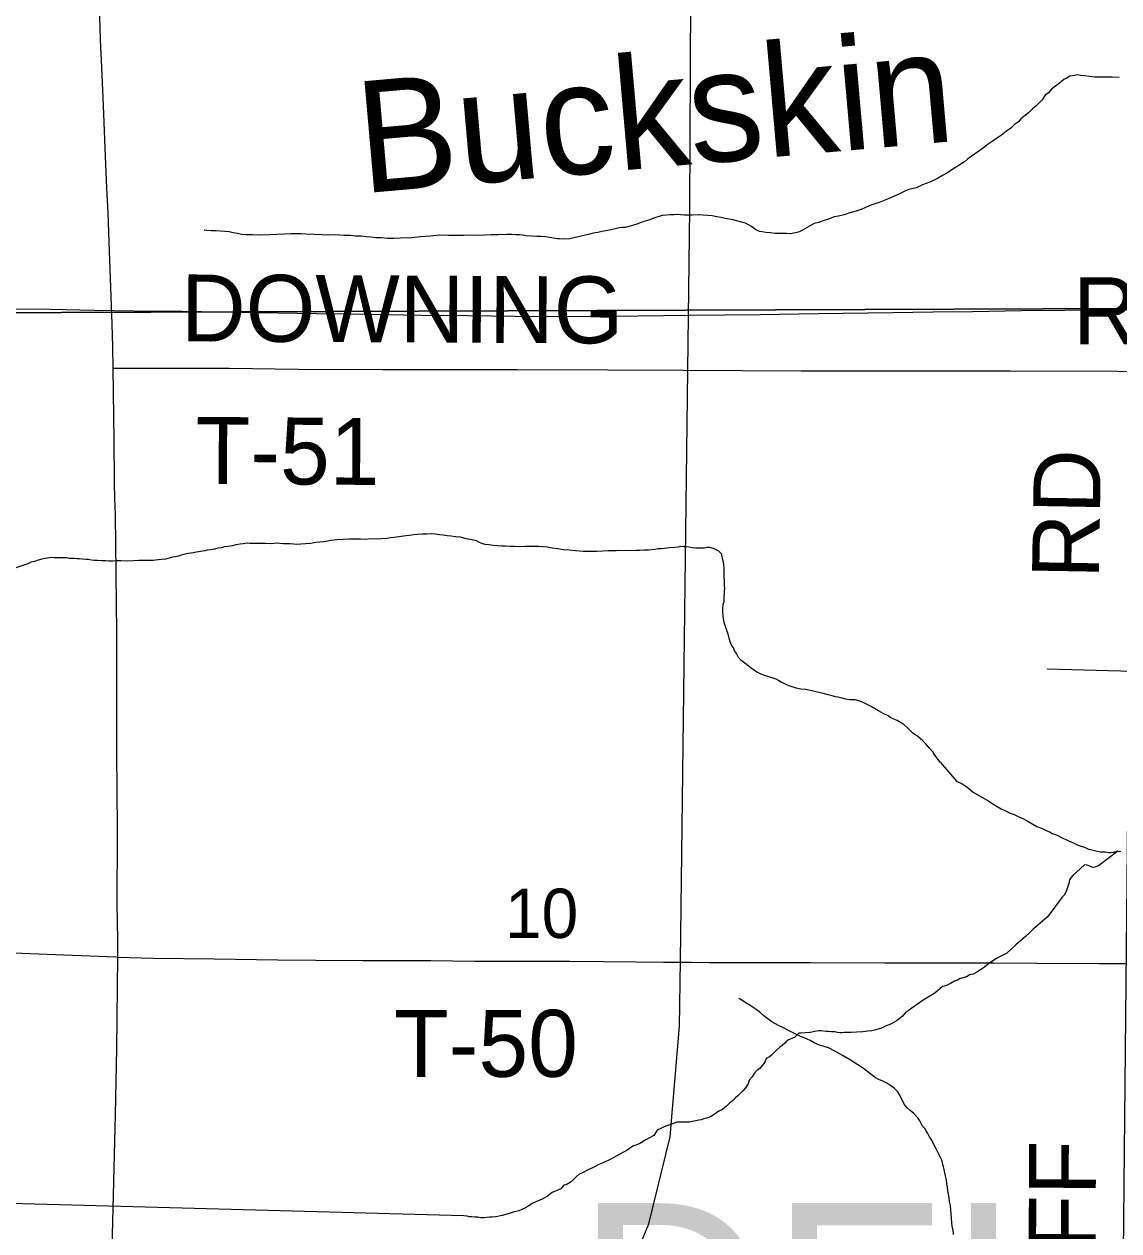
# Model space of a CAD drawing. Extents: x 2.4 to 73.1, y 4.5 to 25.6.
# Drawn here: x 44.625 to 45.09, y 23.734 to 24.246 of the extents above; entities that cross this region are included whole.
import ezdxf

# ---------------------------------------------------------------- set-up
doc = ezdxf.new("R2010")
doc.units = 0
for name, color, linetype in [('GM_X_County_Road', 7, 'Continuous'), ('GM_X_Minor_River', 7, 'Continuous'), ('GM_X_Minor_River_Text', 7, 'Continuous'), ('GM_X_Rail_Line', 7, 'Continuous'), ('GM_X_Section', 7, 'Continuous'), ('GM_X_Section_Text', 7, 'Continuous'), ('GM_X_Township_Road', 7, 'Continuous'), ('GM_X_Township_Road_Text', 7, 'Continuous'), ('GM_X_Township_Text', 7, 'Continuous')]:
    doc.layers.add(name, color=color, linetype=linetype)

msp = doc.modelspace()

# ---------------------------------------------------------------- linework, layer by layer
at = {"layer": 'GM_X_County_Road'}
msp.add_lwpolyline([(44.60237, 24.12569), (44.61492, 24.12563), (44.63637, 24.12538), (44.65494, 24.12494), (44.67157, 24.12476), (44.692, 24.12458), (44.74919, 24.12364), (44.76069, 24.1234), (44.77157, 24.12326), (44.79364, 24.12288), (44.81322, 24.12269), (44.84369, 24.12237), (44.87478, 24.12247), (44.90742, 24.12286), (44.93753, 24.12312), (44.96213, 24.12364), (44.99383, 24.12403), (45.01093, 24.12428), (45.02772, 24.12449), (45.04854, 24.12484), (45.06688, 24.12498), (45.08615, 24.12522), (45.09393, 24.12521)], dxfattribs=at)
at = {"layer": 'GM_X_Minor_River'}
for points in [[(45.08988, 24.22378), (45.08703, 24.22383), (45.07961, 24.22395), (45.07733, 24.22417), (45.07525, 24.2244), (45.07354, 24.22461), (45.07221, 24.22483), (45.07011, 24.22448), (45.06897, 24.22431), (45.06743, 24.22338), (45.06647, 24.22283), (45.06551, 24.22208), (45.06397, 24.22097), (45.06243, 24.21985), (45.06127, 24.21873), (45.05992, 24.21723), (45.05857, 24.21631), (45.05721, 24.21424), (45.05566, 24.21274), (45.0545, 24.21162), (45.05315, 24.2105), (45.05141, 24.20882), (45.04814, 24.20622), (45.04717, 24.2049), (45.04544, 24.20379), (45.04389, 24.20229), (45.04216, 24.20099), (45.04004, 24.19932), (45.03792, 24.19783), (45.036, 24.19653), (45.03427, 24.19542), (45.03235, 24.19393), (45.03042, 24.19244), (45.0285, 24.19114), (45.02715, 24.19021), (45.02561, 24.1891), (45.02426, 24.18798), (45.02292, 24.18705), (45.02138, 24.18613), (45.02042, 24.18557), (45.01927, 24.18483), (45.01753, 24.18353), (45.01523, 24.18224), (45.01274, 24.18095), (45.00948, 24.17929), (45.00642, 24.1782), (45.00373, 24.17691), (45.00068, 24.1762), (44.99896, 24.17547), (44.99666, 24.17437), (44.99378, 24.17308), (44.99091, 24.1718), (44.98804, 24.17071), (44.98574, 24.16998), (44.98383, 24.16925), (44.9823, 24.16852), (44.98038, 24.16779), (44.97828, 24.16706), (44.97522, 24.16616), (44.97312, 24.16544), (44.97083, 24.1649), (44.96892, 24.16455), (44.96701, 24.16382), (44.96471, 24.1631), (44.96223, 24.16219), (44.96051, 24.16184), (44.95456, 24.15832), (44.95264, 24.15779), (44.95169, 24.15761), (44.95036, 24.15744), (44.94865, 24.15747), (44.94617, 24.15751), (44.94389, 24.15755), (44.9418, 24.15777), (44.93991, 24.15799), (44.93839, 24.1582), (44.93725, 24.15841), (44.93555, 24.1592), (44.93386, 24.16055), (44.93254, 24.16115), (44.93122, 24.16193), (44.92914, 24.16253), (44.92762, 24.16293), (44.92611, 24.16334), (44.9244, 24.16355), (44.92269, 24.16396), (44.92099, 24.16437), (44.91909, 24.16459)], [(44.91909, 24.16459), (44.91719, 24.165), (44.9153, 24.16522), (44.9132, 24.16525), (44.91131, 24.16547), (44.90864, 24.16533), (44.90674, 24.16536), (44.90522, 24.16538), (44.9037, 24.1654), (44.90237, 24.16562), (44.90084, 24.16545), (44.89913, 24.16548), (44.89761, 24.16531), (44.89608, 24.16515), (44.89456, 24.16479), (44.89265, 24.16425), (44.89073, 24.16333), (44.88767, 24.16243), (44.88519, 24.16152), (44.88232, 24.16062), (44.88022, 24.16008), (44.87908, 24.1601), (44.87774, 24.15993), (44.87278, 24.15887), (44.8703, 24.15834), (44.86858, 24.15799), (44.86667, 24.15764), (44.86457, 24.1571), (44.86209, 24.15657), (44.85961, 24.15604), (44.85675, 24.15533), (44.85408, 24.15518), (44.85237, 24.15521), (44.85142, 24.15522), (44.85047, 24.15543), (44.84801, 24.15585), (44.84649, 24.15606), (44.84459, 24.15628), (44.84269, 24.15631), (44.84041, 24.15635), (44.83813, 24.15657), (44.83642, 24.15679), (44.83528, 24.157), (44.83376, 24.15702), (44.83205, 24.15705), (44.82977, 24.15709), (44.82615, 24.15696), (44.8233, 24.157), (44.82044, 24.15686), (44.81759, 24.15671), (44.81474, 24.15676), (44.81169, 24.15662), (44.80865, 24.15667), (44.80523, 24.15672), (44.80142, 24.15678), (44.79742, 24.15647), (44.79323, 24.15615), (44.78942, 24.15564), (44.78486, 24.15553), (44.782, 24.15538), (44.77934, 24.15542), (44.77668, 24.15566), (44.7744, 24.15569), (44.77231, 24.15592), (44.77022, 24.15614), (44.76813, 24.15636), (44.76566, 24.1564), (44.76338, 24.15663), (44.76072, 24.15667), (44.75711, 24.15692), (44.75425, 24.15678), (44.7516, 24.15701), (44.74456, 24.15731), (44.74266, 24.15734), (44.74057, 24.15737), (44.73829, 24.15741), (44.73562, 24.15726), (44.73239, 24.15712), (44.72915, 24.15699), (44.72478, 24.15687), (44.72192, 24.15691), (44.71945, 24.15695), (44.71736, 24.15718), (44.71566, 24.15758), (44.71376, 24.1578), (44.71205, 24.15821), (44.71016, 24.15843), (44.70825, 24.15846), (44.70636, 24.15868), (44.70445, 24.15871), (44.70255, 24.15874), (44.7016, 24.15895), (44.7016, 24.15876), (44.70141, 24.15876)], [(44.71971, 24.02605), (44.718, 24.02589), (44.71667, 24.02572), (44.71495, 24.02537), (44.71342, 24.02501), (44.71151, 24.02466), (44.70999, 24.0245), (44.70865, 24.02414), (44.70732, 24.02397), (44.70579, 24.02362), (44.70407, 24.02326), (44.70274, 24.02309), (44.70179, 24.02292), (44.69988, 24.02257), (44.69816, 24.02222), (44.69683, 24.02205), (44.69473, 24.0217), (44.69378, 24.02153), (44.69282, 24.02135), (44.69167, 24.02099), (44.69053, 24.02063), (44.68919, 24.02027), (44.68805, 24.0201), (44.68652, 24.01974), (44.68499, 24.01939), (44.68347, 24.01922), (44.68213, 24.01905), (44.6808, 24.01888), (44.67985, 24.01871), (44.6789, 24.01872), (44.6768, 24.01876), (44.67547, 24.01878), (44.67376, 24.01881), (44.67148, 24.01865), (44.669, 24.0185), (44.66615, 24.01855), (44.66444, 24.01858), (44.66272, 24.01841), (44.66101, 24.01844), (44.65969, 24.01865), (44.65797, 24.01868), (44.65607, 24.01871), (44.65474, 24.01873), (44.6536, 24.01894), (44.65228, 24.01915), (44.65114, 24.01917), (44.64962, 24.01938), (44.64848, 24.0194), (44.64752, 24.01941), (44.64639, 24.01962), (44.64525, 24.01964), (44.6441, 24.01966), (44.64297, 24.01987), (44.64164, 24.01989), (44.64031, 24.01991), (44.63897, 24.01993), (44.63783, 24.01995), (44.63669, 24.01997), (44.63498, 24.01981), (44.63383, 24.01963), (44.6325, 24.01927), (44.63097, 24.01892), (44.62944, 24.01837), (44.62791, 24.01802), (44.62657, 24.01728), (44.62102, 24.01547)], [(44.91121, 24.02396), (44.91007, 24.02397), (44.90874, 24.02418), (44.90741, 24.02439), (44.90608, 24.02461), (44.90513, 24.02462), (44.9038, 24.02464), (44.90266, 24.02447), (44.90132, 24.0243), (44.89923, 24.02415), (44.89789, 24.02398), (44.89675, 24.02381), (44.89542, 24.02364), (44.89427, 24.02365), (44.89294, 24.02349), (44.89142, 24.02332), (44.89008, 24.02315), (44.88818, 24.02318), (44.88647, 24.02302), (44.88475, 24.02305), (44.88247, 24.02289), (44.87791, 24.02297), (44.87638, 24.0228), (44.87486, 24.02282), (44.87296, 24.02285), (44.87067, 24.0227), (44.8682, 24.02255), (44.86611, 24.02258), (44.86421, 24.02261), (44.86231, 24.02264), (44.85908, 24.02288), (44.85642, 24.02312), (44.85395, 24.02335), (44.85167, 24.02376), (44.8492, 24.02399), (44.84712, 24.0244), (44.84541, 24.02462), (44.8437, 24.02465), (44.8418, 24.02468), (44.8399, 24.02471), (44.8378, 24.02474), (44.83514, 24.0246), (44.83305, 24.02463), (44.83134, 24.02466), (44.82944, 24.02488), (44.82773, 24.0249), (44.82602, 24.02493), (44.82412, 24.02515), (44.82241, 24.02537), (44.8207, 24.02558), (44.81937, 24.02599), (44.81805, 24.02658), (44.81711, 24.02716), (44.81522, 24.02757), (44.81275, 24.02799), (44.81029, 24.0286), (44.8082, 24.02882), (44.8063, 24.02904), (44.80459, 24.02926), (44.80288, 24.02948), (44.80137, 24.02969), (44.79966, 24.02991), (44.79776, 24.03013), (44.79605, 24.02997), (44.79414, 24.03), (44.79205, 24.02984), (44.79034, 24.02968), (44.78862, 24.02933), (44.78709, 24.02916), (44.78214, 24.02848), (44.78061, 24.02831), (44.77909, 24.02815), (44.77661, 24.028), (44.77452, 24.02784), (44.77224, 24.02788), (44.77014, 24.02772), (44.76786, 24.02776), (44.76539, 24.0278), (44.76292, 24.02783), (44.76044, 24.02768), (44.75797, 24.02753), (44.7553, 24.0272), (44.75225, 24.02667), (44.74882, 24.02635), (44.74653, 24.02601), (44.74444, 24.02585), (44.74253, 24.02569), (44.74082, 24.02553), (44.73949, 24.02574), (44.73797, 24.02576), (44.73664, 24.02578), (44.73512, 24.02581), (44.7336, 24.02602), (44.73208, 24.02605), (44.73017, 24.02589), (44.72732, 24.02593), (44.72542, 24.02596), (44.7239, 24.02599), (44.72219, 24.02601), (44.72085, 24.02603), (44.71971, 24.02605)], [(45.01388, 23.93322), (45.01118, 23.9367), (45.011, 23.93746), (45.00932, 23.9392), (45.00783, 23.94093), (45.00652, 23.94228), (45.00539, 23.94325), (45.00427, 23.94422), (45.00332, 23.9448), (45.0022, 23.94558), (45.00126, 23.94655), (44.99995, 23.9479), (44.99864, 23.94906), (44.99732, 23.94984), (44.99562, 23.95081), (44.9943, 23.9514), (44.99298, 23.95199), (44.99185, 23.95277), (44.98977, 23.95375), (44.9877, 23.95493), (44.986, 23.9559), (44.98431, 23.95688), (44.98299, 23.95766), (44.98186, 23.95825), (44.98054, 23.95884), (44.9794, 23.95924), (44.97789, 23.95964), (44.97694, 23.95966), (44.97541, 23.95968), (44.9739, 23.9599), (44.97238, 23.9603), (44.97068, 23.96071), (44.96935, 23.96092), (44.96802, 23.96132), (44.96632, 23.96173), (44.9648, 23.96213), (44.9631, 23.96254), (44.96063, 23.96315), (44.95874, 23.96356), (44.95684, 23.96397), (44.95476, 23.96419), (44.95286, 23.9646), (44.95116, 23.9652), (44.94983, 23.9656), (44.94851, 23.96619), (44.94719, 23.96678), (44.94624, 23.96717), (44.9453, 23.96776), (44.94436, 23.96834), (44.94077, 23.96954), (44.93982, 23.96974), (44.93887, 23.97014), (44.93736, 23.97073), (44.93604, 23.97132), (44.93454, 23.97249), (44.93341, 23.97327), (44.93247, 23.97404), (44.93097, 23.9752), (44.92946, 23.97637), (44.92834, 23.97753), (44.92742, 23.97925), (44.92668, 23.9804), (44.92613, 23.98174), (44.92538, 23.98289), (44.92484, 23.98423), (44.92429, 23.98576), (44.92394, 23.98747), (44.92339, 23.989), (44.92285, 23.99072), (44.9223, 23.99244), (44.92195, 23.99396), (44.92178, 23.99529), (44.92161, 23.99663), (44.92164, 23.99815), (44.92186, 24.00004), (44.92226, 24.00136), (44.92228, 24.00269), (44.9223, 24.00383), (44.92231, 24.00478), (44.92233, 24.00592), (44.92254, 24.00687), (44.92236, 24.00801), (44.92238, 24.00915), (44.9224, 24.01029), (44.92223, 24.01124), (44.92225, 24.01257), (44.92226, 24.01352), (44.92229, 24.01523), (44.92212, 24.01675), (44.92195, 24.01808), (44.92159, 24.01942), (44.92142, 24.02056), (44.92106, 24.02152), (44.91993, 24.02268), (44.9188, 24.02326), (44.91767, 24.02385), (44.91616, 24.02426), (44.91501, 24.02427), (44.91368, 24.02392), (44.91235, 24.02394), (44.91121, 24.02396)], [(45.36131, 23.9644), (45.05941, 23.97262)], [(45.01388, 23.93322), (45.02108, 23.92499), (45.02221, 23.92458), (45.02334, 23.92398), (45.02483, 23.92299), (45.02613, 23.92201), (45.02799, 23.92045), (45.03455, 23.91667), (45.03623, 23.91549), (45.03809, 23.91431), (45.03978, 23.91331), (45.04166, 23.91251), (45.04372, 23.91151), (45.04542, 23.91089), (45.0471, 23.91009), (45.04898, 23.90928), (45.05123, 23.90809), (45.05329, 23.9069), (45.05498, 23.90591), (45.05648, 23.9053), (45.05779, 23.9047), (45.05873, 23.90429), (45.06061, 23.90349), (45.06155, 23.90289), (45.06287, 23.90248), (45.06418, 23.90188), (45.06568, 23.90108), (45.06756, 23.90027), (45.06906, 23.89947), (45.07056, 23.89887), (45.07206, 23.89807), (45.07376, 23.89746), (45.07526, 23.89704), (45.07658, 23.89644), (45.07771, 23.89603), (45.07884, 23.89581), (45.08054, 23.89539), (45.08187, 23.89516), (45.083, 23.89514), (45.08414, 23.89511), (45.08528, 23.89489), (45.08642, 23.89486), (45.08756, 23.89502), (45.0889, 23.89537), (45.09061, 23.89532)], [(45.08941, 23.89535), (45.08114, 23.88911), (45.07961, 23.88858), (45.07866, 23.88841), (45.07753, 23.88901), (45.0764, 23.88942), (45.07527, 23.88964), (45.07352, 23.88797), (45.07177, 23.8865), (45.07041, 23.8852), (45.06943, 23.88409), (45.06884, 23.88316), (45.06861, 23.88164), (45.06799, 23.87995), (45.06738, 23.87826), (45.06658, 23.87676), (45.0658, 23.87583), (45.06443, 23.87415), (45.06286, 23.87211), (45.06128, 23.86987), (45.05932, 23.86745), (45.05349, 23.86228), (45.05193, 23.8608), (45.05018, 23.85914), (45.04824, 23.85748), (45.0461, 23.85564), (45.04416, 23.85398), (45.04222, 23.85213), (45.03972, 23.85086), (45.03779, 23.84977), (45.03625, 23.84886), (45.03451, 23.84758), (45.03276, 23.8461), (45.03102, 23.84501), (45.02948, 23.8441), (45.02794, 23.84319), (45.0266, 23.84284), (45.02506, 23.84212), (45.02353, 23.84159), (45.02219, 23.84125), (45.02123, 23.8407), (45.02007, 23.84016), (45.01834, 23.83926), (45.01661, 23.83835), (45.01508, 23.83801), (45.01489, 23.83801), (45.0117, 23.83513)], [(45.0117, 23.83513), (45.00665, 23.83212), (45.00184, 23.82878), (45.0003, 23.82767), (44.99934, 23.82711), (44.99798, 23.82543), (44.99567, 23.82356), (44.99337, 23.82227), (44.99222, 23.82172), (44.99126, 23.82135), (44.98896, 23.82025), (44.98762, 23.81989), (44.98667, 23.81953), (44.98495, 23.81918), (44.98305, 23.81902), (44.98114, 23.81867), (44.97847, 23.81852), (44.97619, 23.81837), (44.97448, 23.81839), (44.97315, 23.81841), (44.97219, 23.81824), (44.97124, 23.81825), (44.97029, 23.81846), (44.96916, 23.81867), (44.96782, 23.81869), (44.9665, 23.8189), (44.96555, 23.81891), (44.96346, 23.81914), (44.96232, 23.81916), (44.96079, 23.8188), (44.95869, 23.81845), (44.9566, 23.8183), (44.95507, 23.81813), (44.95393, 23.81815), (44.95219, 23.81647), (44.94894, 23.815), (44.94797, 23.81388), (44.94681, 23.81295), (44.94585, 23.8122), (44.94411, 23.81071), (44.94237, 23.80884), (44.94141, 23.80809), (44.94006, 23.80736), (44.93947, 23.80585), (44.9385, 23.80453), (44.93734, 23.80322), (44.93618, 23.80248), (44.93502, 23.80098), (44.93405, 23.79967), (44.93288, 23.79817), (44.93248, 23.79665), (44.93131, 23.79496), (44.93034, 23.79384), (44.92918, 23.79272), (44.92802, 23.7916), (44.92705, 23.79066), (44.92589, 23.78954), (44.92454, 23.78842), (44.92319, 23.78712), (44.92146, 23.78581), (44.91993, 23.78508), (44.918, 23.78359), (44.91646, 23.78266), (44.91474, 23.78212), (44.9136, 23.78176), (44.91245, 23.7814), (44.9115, 23.78122), (44.90749, 23.78034), (44.90635, 23.78036), (44.9054, 23.78037), (44.90444, 23.78039), (44.90311, 23.78041), (44.90216, 23.78042), (44.89987, 23.77951), (44.89834, 23.77896), (44.89681, 23.77842), (44.89527, 23.77768), (44.89374, 23.77695), (44.89237, 23.77469), (44.88892, 23.77285), (44.88642, 23.77137), (44.8847, 23.77064), (44.88374, 23.77027), (44.88201, 23.76916), (44.88086, 23.76842), (44.87951, 23.76768), (44.87798, 23.76675), (44.87606, 23.76583), (44.87414, 23.76473), (44.87108, 23.76326), (44.86897, 23.76234), (44.86686, 23.76123), (44.86417, 23.75995), (44.86207, 23.75884), (44.86073, 23.75829), (44.85938, 23.75718), (44.85822, 23.75606), (44.85686, 23.75475), (44.85514, 23.75383)], [(44.9286, 23.83284), (44.92841, 23.83285)], [(45.01961, 23.73264), (45.01945, 23.73454), (45.01909, 23.73607), (45.01893, 23.73778), (45.01877, 23.73949), (45.01861, 23.74139), (45.01845, 23.74311), (45.01829, 23.74501), (45.01793, 23.74672), (45.01777, 23.74824), (45.01741, 23.74977), (45.01725, 23.75129), (45.01708, 23.753), (45.01672, 23.75415), (45.01656, 23.75586), (45.01621, 23.75757), (45.01585, 23.75891), (45.01568, 23.76024), (45.01532, 23.76139), (45.01514, 23.76234), (45.01497, 23.76329), (45.0146, 23.76425), (45.01313, 23.76731), (45.01258, 23.76846), (45.01202, 23.7696), (45.01129, 23.77095), (45.01036, 23.77267), (45.00944, 23.7742), (45.0087, 23.77554), (45.00795, 23.7767), (45.0074, 23.77766), (45.00646, 23.77862), (45.00591, 23.77977), (45.00536, 23.78092), (45.00443, 23.78226), (45.00275, 23.784), (45.00125, 23.78535), (44.99993, 23.78651), (44.999, 23.78766), (44.99789, 23.78939), (44.99734, 23.79073), (44.9966, 23.79226), (44.99586, 23.79341), (44.99436, 23.79476), (44.99305, 23.79573), (44.99135, 23.7969), (44.98928, 23.79788), (44.98814, 23.79828), (44.98645, 23.79926), (44.98137, 23.80314), (44.97892, 23.8047), (44.97591, 23.80664), (44.97271, 23.80859), (44.96951, 23.81035), (44.96649, 23.81192), (44.9627, 23.81312), (44.96044, 23.81411), (44.95874, 23.81508), (44.95742, 23.81567), (44.95591, 23.81627), (44.95458, 23.81667), (44.95326, 23.81745), (44.95157, 23.81823), (44.94949, 23.81922), (44.94742, 23.82039), (44.94534, 23.82137), (44.94251, 23.82294), (44.94082, 23.82429), (44.93913, 23.82546), (44.93744, 23.82701), (44.93575, 23.82817), (44.93406, 23.82934), (44.93274, 23.83031), (44.93161, 23.8309), (44.9301, 23.83187), (44.92878, 23.83265), (44.9286, 23.83284)], [(44.85514, 23.75383), (44.85418, 23.75365), (44.85283, 23.75215), (44.85091, 23.75123), (44.84919, 23.7505), (44.84726, 23.74901), (44.84496, 23.74772), (44.84228, 23.74662), (44.84075, 23.74589), (44.83978, 23.74514), (44.83786, 23.74403), (44.83633, 23.7433), (44.83499, 23.74275), (44.8327, 23.74222), (44.83059, 23.74149), (44.82792, 23.74078), (44.82525, 23.74025), (44.82372, 23.74008), (44.82258, 23.7401), (44.82144, 23.73993), (44.8203, 23.73976), (44.81897, 23.73978), (44.81764, 23.73999), (44.81631, 23.74001), (44.81498, 23.74022), (44.81403, 23.74024), (44.81308, 23.74044), (44.81175, 23.74065)], [(44.81175, 23.74065), (44.50986, 23.74888)]]:
    msp.add_lwpolyline(points, dxfattribs=at)
at = {"layer": 'GM_X_Rail_Line'}
msp.add_lwpolyline([(44.25279, 22.99625), (44.25498, 23.0348), (44.25803, 23.06783), (44.26715, 23.10087), (44.27758, 23.12043), (44.29583, 23.15563), (44.31538, 23.18258), (44.3471, 23.21431), (44.40098, 23.26169), (44.50613, 23.35296), (44.6569, 23.48292), (44.79159, 23.59898), (44.81114, 23.61506), (44.82896, 23.63201), (44.85329, 23.66244), (44.87458, 23.69938), (44.89022, 23.7372), (44.89935, 23.77414), (44.90326, 23.82108), (44.90369, 23.8489), (44.9076, 24.16793), (44.90847, 24.34745), (44.91499, 24.84946), (44.91547, 24.90511)], dxfattribs=at)
at = {"layer": 'GM_X_Section'}
for points in [[(44.6151, 24.61859), (45.10205, 24.6139), (45.09554, 24.12567), (44.60282, 24.12385)], [(45.09554, 24.12567), (45.09066, 23.62471), (44.59161, 23.62605), (44.60282, 24.12385)]]:
    msp.add_lwpolyline(points, close=True, dxfattribs=at)
at = {"layer": 'GM_X_Township_Road'}
for points in [[(44.66282, 24.10038), (44.66271, 24.1095), (44.66244, 24.11913), (44.66116, 24.15393), (44.66065, 24.16636), (44.66014, 24.17692), (44.65968, 24.18686), (44.65877, 24.21171), (44.6578, 24.23128), (44.65756, 24.23656), (44.65743, 24.23997), (44.6571, 24.24929), (44.65698, 24.2524), (44.65659, 24.26265), (44.65596, 24.27538), (44.65507, 24.29589), (44.65364, 24.3313), (44.65328, 24.3406), (44.65313, 24.3493), (44.65309, 24.35168)], [(44.66282, 24.10038), (44.66625, 24.10038), (44.68519, 24.10041), (44.69887, 24.10043), (44.71223, 24.10034), (44.74137, 24.09991), (44.77711, 24.09977), (44.80104, 24.09977), (44.8343, 24.09981), (44.87284, 24.09965), (44.90486, 24.09947), (44.95489, 24.0993), (44.96826, 24.09927), (44.9922, 24.09931), (45.02203, 24.09927), (45.04377, 24.09931), (45.08915, 24.09916), (45.11619, 24.09894), (45.14415, 24.09914), (45.1473, 24.09916)], [(44.66479, 23.85046), (44.66476, 23.85746), (44.66452, 23.87331), (44.66455, 23.88482), (44.66464, 23.89072), (44.66464, 23.90503), (44.66437, 23.93705), (44.66434, 23.97405), (44.66437, 23.98182), (44.66444, 23.98368), (44.66436, 23.98523), (44.6642, 24.00388), (44.6641, 24.00977), (44.66402, 24.01381), (44.66375, 24.03806), (44.66372, 24.04178), (44.66366, 24.04238), (44.66357, 24.04422), (44.66332, 24.05261), (44.66317, 24.06971), (44.66282, 24.10038)], [(44.44166, 23.85882), (44.44277, 23.85879), (44.4667, 23.85825), (44.49622, 23.85716), (44.50927, 23.85665), (44.52169, 23.85623), (44.54127, 23.85546), (44.55804, 23.85481), (44.58382, 23.85369), (44.59812, 23.85319), (44.61333, 23.85249), (44.64191, 23.85135), (44.66391, 23.8505), (44.66479, 23.85046)], [(44.656, 23.34725), (44.65624, 23.35612), (44.65714, 23.39614), (44.65755, 23.41758), (44.65839, 23.46389), (44.65872, 23.48813), (44.6593, 23.52107), (44.65947, 23.53972), (44.66017, 23.60685), (44.66257, 23.73239), (44.66386, 23.78366), (44.66436, 23.81163), (44.66479, 23.85046)], [(44.66479, 23.85046), (44.67985, 23.85003), (44.70564, 23.8497), (44.73268, 23.84928), (44.74885, 23.84916), (44.76874, 23.84905), (44.78614, 23.84895), (44.79764, 23.84892), (44.81629, 23.84872), (44.8424, 23.84876), (44.8567, 23.84872), (44.871, 23.84856), (44.88467, 23.84849), (44.89648, 23.84831), (44.90239, 23.84828), (44.90829, 23.84827), (44.91606, 23.84815), (44.94714, 23.84815), (44.95895, 23.84819), (44.99035, 23.84799), (45.01366, 23.84803), (45.03666, 23.84796), (45.055, 23.84779), (45.08111, 23.84768), (45.10194, 23.84772)]]:
    msp.add_lwpolyline(points, dxfattribs=at)

# ---------------------------------------------------------------- texts
at = {"layer": 'GM_X_Minor_River_Text'}
msp.add_text('Buckskin', height=0.047376, rotation=5.0438, dxfattribs=at).set_placement((44.7685, 24.17454))
at = {"layer": 'GM_X_Section_Text'}
msp.add_text('10', height=0.020928, rotation=0, dxfattribs=at).set_placement((44.82915, 23.85854))
at = {"layer": 'GM_X_Township_Road_Text'}
for s, rotation, p in [('DOWNING', 359.7226, (44.69155, 24.11176)), ('RD', 0, (45.07038, 24.11051)), ('T-51', 359.6336, (44.69773, 24.0513)), ('RD', 89.015, (45.0813, 24.01088)), ('T-50', 0, (44.78204, 23.79961)), ('BLUFF', 89.7805, (45.07964, 23.65223))]:
    msp.add_text(s, height=0.028409, rotation=rotation, dxfattribs=at).set_placement(p)
at = {"layer": 'GM_X_Township_Text'}
msp.add_text('DELAWARE', height=0.085227, rotation=0, dxfattribs=at).set_placement((44.85933, 23.66078))

doc.saveas('drawing.dxf')
